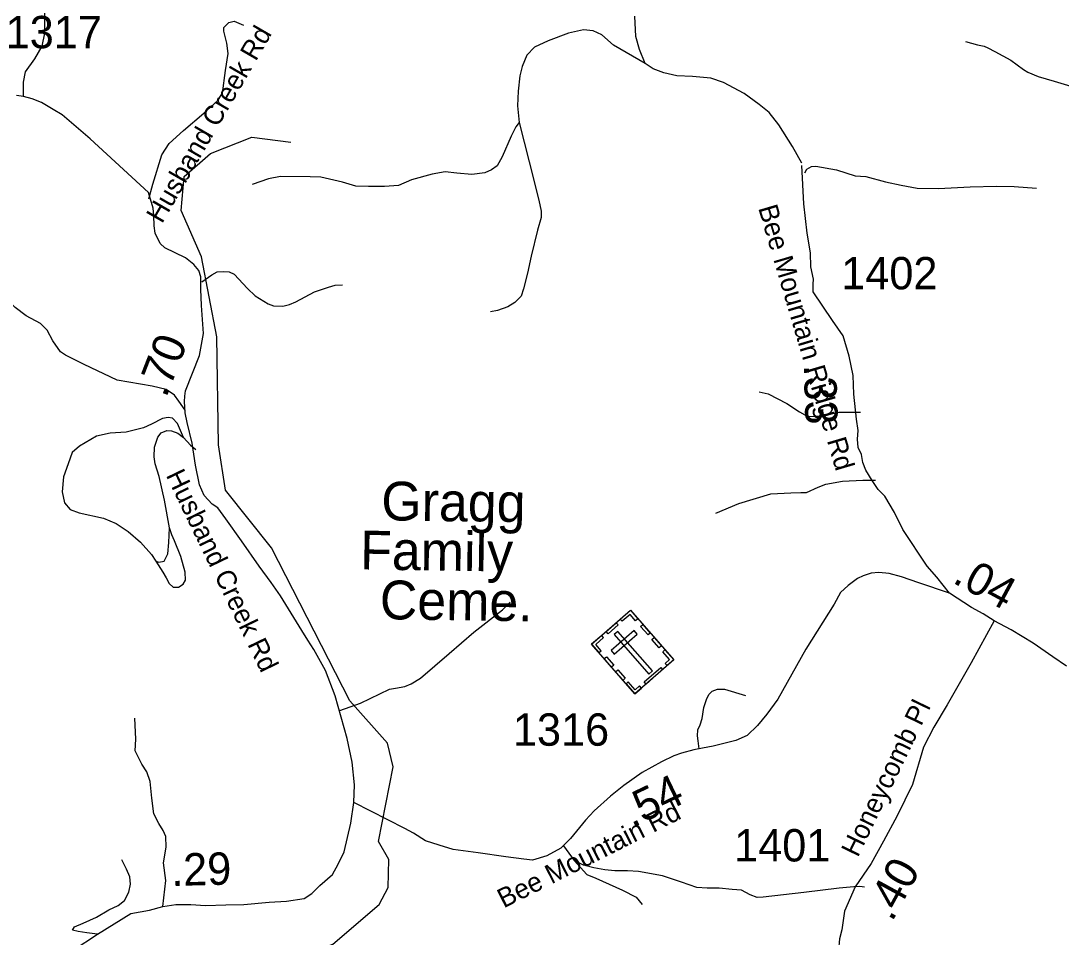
# Model space of a CAD drawing. Extents: x 1159738 to 1321356, y 736314 to 882035.
# Drawn here: x 1222589 to 1226610, y 794650 to 798191 of the extents above; entities that cross this region are included whole.
import ezdxf

# ---------------------------------------------------------------- set-up
doc = ezdxf.new("R2010")
doc.units = 0
for name, color, linetype in [('Exist Cultural Cemetery CELL', 7, 'Continuous'), ('Exist Cultural Cemetery Label', 7, 'Continuous'), ('Exist Hydrographic Misc Water Feature', 7, 'Continuous'), ('Exist Road Non-System Type 51', 7, 'Continuous'), ('Exist Road Non-System Type 51 Label', 7, 'Continuous'), ('Exist Road Secondary Mileage Hundredths English Label', 7, 'Continuous'), ('Exist Road Secondary Type 51 Attributed', 7, 'Continuous'), ('Exist Road Secondary Type 51 Label', 7, 'Continuous'), ('Exist Road Secondary Type 51 Number Label', 7, 'Continuous')]:
    doc.layers.add(name, color=color, linetype=linetype)

msp = doc.modelspace()

# ---------------------------------------------------------------- linework, layer by layer
at = {"layer": 'Exist Cultural Cemetery CELL'}
for points in [[(1224795.1, 795782.6), (1224945.2, 795913.5), (1225112.5, 795721.6), (1224962.5, 795590.7)], [(1224973.7, 795880.9), (1224965.2, 795873.4), (1224944, 795897.7), (1224913.4, 795871), (1224906.1, 795879.4), (1224945.2, 795913.5)], [(1224851, 795831.3), (1224890, 795865.4), (1224897.5, 795856.8), (1224858.5, 795822.7)], [(1225013.2, 795818.3), (1224984.7, 795850.9), (1224993.3, 795858.4), (1225021.7, 795825.8)], [(1224823.6, 795750), (1224832.2, 795757.4), (1224811, 795781.7), (1224841.6, 795808.3), (1224834.2, 795816.7), (1224795.1, 795782.6)], [(1224870.6, 795758.2), (1224882.9, 795744.1), (1224971.6, 795821.5), (1224959.4, 795835.6)], [(1224896.6, 795832.2), (1224882.5, 795819.9), (1225015.8, 795667.1), (1225029.9, 795679.4)], [(1225056.5, 795768.6), (1225028, 795801.2), (1225036.6, 795808.7), (1225065.1, 795776.1)], [(1224872.3, 795694.1), (1224843.9, 795726.7), (1224852.4, 795734.2), (1224880.9, 795701.6)], [(1225087.6, 795699.8), (1225080, 795708.5), (1225096.6, 795723), (1225070, 795753.4), (1225078.4, 795760.7), (1225112.5, 795721.6)], [(1224998.3, 795637.2), (1225062.2, 795692.9), (1225069.7, 795684.4), (1225005.8, 795628.6)], [(1224916.5, 795643.4), (1224888, 795676.1), (1224896.6, 795683.5), (1224925.1, 795650.9)], [(1224987.4, 795612.5), (1224979.9, 795621.2), (1224963.3, 795606.7), (1224936.7, 795637.2), (1224928.3, 795629.8), (1224962.4, 795590.7)]]:
    msp.add_lwpolyline(points, close=True, dxfattribs=at)
at = {"layer": 'Exist Hydrographic Misc Water Feature'}
for points in [[(1226240.5, 798111.4), (1226286.2, 798098.2), (1226312.1, 798093.5), (1226325.9, 798087.2), (1226353.6, 798072.4), (1226414.8, 798038.8), (1226463.9, 798003.6), (1226481.6, 797993.1), (1226521.2, 797976), (1226582.7, 797958.5), (1226689.9, 797925.6)], [(1222762.6, 794391.4), (1222991.6, 794528), (1223125.6, 794558.1), (1223608.6, 794551.7), (1223794.6, 794623.5), (1223973.6, 794777.4), (1224008.7, 794842.4), (1224011.7, 794950.7), (1223971.7, 795020.4), (1224028.6, 795308.1), (1224006.6, 795400.5), (1223860.6, 795564.3), (1223558.6, 796154.6), (1223380.6, 796378.1), (1223352.6, 796552.7), (1223346.6, 796969.7), (1223287.6, 797279.4), (1223208.6, 797458.2), (1223220.6, 797589.3), (1223322.6, 797679.1), (1223482.5, 797741.5), (1223632.6, 797722.2)]]:
    msp.add_lwpolyline(points, dxfattribs=at)
at = {"layer": 'Exist Road Non-System Type 51'}
for points in [[(1222600, 797898.3), (1222599.9, 797953.7), (1222607.1, 797994.5), (1222643.1, 798044.9), (1222671.9, 798092.9), (1222681.5, 798143.3), (1222681.5, 798224.8), (1222667.1, 798553.6), (1222662.3, 798661.6), (1222633.5, 798796), (1222623.8, 798850), (1222626.2, 798895.6), (1222611.8, 798982), (1222592.6, 799061.2), (1222563.8, 799277.2), (1222525.5, 799437.9), (1222527.9, 799529.1), (1222551.8, 799718.7), (1222559, 799793.1), (1222539.7, 799844.6), (1222503.7, 799916.6), (1222458.2, 799964.6)], [(1223083.4, 797503.2), (1223100.1, 797560.8), (1223133.7, 797673.6), (1223162.5, 797716.8), (1223217.6, 797767.2), (1223296.8, 797834.4), (1223349.5, 797882.4), (1223368.7, 797911.2), (1223380.7, 798000), (1223390.3, 798064.7), (1223385.5, 798105.5), (1223373.5, 798151.1), (1223373.5, 798165.5), (1223392.7, 798184.7), (1223414.3, 798189.5), (1223450.3, 798175.1)], [(1225002.3, 798026.4), (1224980.8, 798080.8), (1224965.6, 798130.2), (1224961.8, 798209.9)], [(1225607.7, 797641.4), (1225571.8, 797706.2), (1225519, 797789), (1225481.8, 797836.9), (1225442.3, 797868.1), (1225384.7, 797910.1), (1225304.4, 797953.3), (1225256.4, 797970.1), (1225184.5, 797976.1), (1225124.5, 797978.5), (1225074.2, 797990.5), (1225033.4, 798006.1), (1225002.3, 798026.4), (1224879.9, 798097.3), (1224835.1, 798137.7), (1224801.5, 798152.1), (1224763.2, 798156.9), (1224705.6, 798143.7), (1224627.7, 798113.7), (1224574.9, 798089.7), (1224545, 798058.5), (1224527, 798015.4), (1224517.4, 797978.2), (1224511.4, 797919.4), (1224509.1, 797862.3), (1224515.1, 797798.7), (1224553.4, 797646.3), (1224591.8, 797498.7), (1224600.2, 797455.5), (1224600.2, 797430.8), (1224585.8, 797382.8), (1224561.8, 797282), (1224547.4, 797216), (1224531.9, 797155.6), (1224523.5, 797128), (1224498.4, 797102.8), (1224470.8, 797086), (1224431.2, 797071.6), (1224404.8, 797066.8)], [(1224515.1, 797798.7), (1224502.4, 797782.2), (1224484.4, 797746.2), (1224449.6, 797665.8), (1224430.4, 797631), (1224407.7, 797615.4), (1224382.5, 797604.6), (1224332.1, 797597.4), (1224274.6, 797602.2), (1224229, 797608.2), (1224178.7, 797598.6), (1224099.5, 797577), (1224049.2, 797555.4), (1223995.2, 797551.8), (1223932.9, 797550.6), (1223883.7, 797553), (1223832.1, 797567.4), (1223748.2, 797586.6), (1223707.5, 797589), (1223592.3, 797590.2), (1223546.8, 797580.6), (1223483.2, 797559)], [(1225619.1, 797603.4), (1225626.3, 797617.8), (1225645.4, 797628.6), (1225662.2, 797629.8), (1225741.4, 797615.4), (1225813.3, 797592.6), (1225855.3, 797590.2), (1225930.8, 797569.8), (1225991.9, 797556.6), (1226053.1, 797544.6), (1226135.8, 797543.4), (1226258.1, 797549.4), (1226360, 797553), (1226428.4, 797550.6), (1226514.7, 797544.6)], [(1223224.1, 796686.5), (1223200.1, 796721.3), (1223183.3, 796745.3), (1223150.9, 796766.9), (1223097, 796780.1), (1222961.5, 796802.9), (1222834.4, 796862.9), (1222762.5, 796898.9), (1222742.1, 796912.1), (1222713.3, 796955.3), (1222691.7, 796996.1), (1222665.3, 797021.3), (1222610.2, 797051.3), (1222567, 797083.7), (1222497.5, 797155.7), (1222405.6, 797262.1), (1222363.6, 797320.8), (1222321.7, 797364)], [(1223288.4, 797182.9), (1223327.9, 797209.3), (1223348.3, 797221.3), (1223371.1, 797222.5), (1223393.9, 797221.3), (1223414.3, 797212.9), (1223465.8, 797156.5), (1223494.6, 797128.9), (1223545, 797097.7), (1223565.3, 797090.5), (1223601.3, 797089.3), (1223627.7, 797095.3), (1223651.7, 797106.1), (1223723.6, 797144.5), (1223778.8, 797162.5), (1223803.9, 797169.7), (1223832.7, 797170.9)], [(1225443.2, 796757.8), (1225478, 796749.4), (1225549.9, 796712.2), (1225599.1, 796681), (1225627.9, 796664.2), (1225660.2, 796661.8), (1225715.4, 796672.6), (1225750.2, 796679.8), (1225794.5, 796679.8), (1225834.1, 796678.6)], [(1223218.1, 796581.9), (1223195.3, 796635.8), (1223176.1, 796656.2), (1223158.1, 796658.6), (1223136.5, 796655), (1223094.6, 796633.4), (1223063.4, 796619), (1222996.2, 796602.2), (1222935.1, 796597.4), (1222882.3, 796586.7), (1222816.4, 796548.3), (1222787.6, 796523.1), (1222772, 796479.9), (1222754, 796429.5), (1222749.2, 796370.7), (1222757.6, 796328.7), (1222780.4, 796303.5), (1222815.2, 796290.3), (1222908.7, 796269.9), (1222957.9, 796249.5), (1223004.6, 796218.3), (1223051.4, 796176.3), (1223094.6, 796129.5), (1223111.2, 796103.6), (1223123.2, 796100), (1223143.6, 796103.6), (1223156.8, 796131.2), (1223161.6, 796175.6), (1223164, 796232), (1223144.8, 796338.7), (1223124.4, 796431.1)], [(1223124.4, 796431.1), (1223108.9, 796479.8), (1223104.1, 796506.2), (1223106.5, 796543.4), (1223118.5, 796583), (1223131.7, 796599.8), (1223153.3, 796608.2), (1223171.2, 796607), (1223196.4, 796598.6), (1223218.1, 796581.9)], [(1223218.1, 796581.9), (1223244.4, 796551.8), (1223266, 796535)], [(1225275.6, 796289.4), (1225364.3, 796326.6), (1225487.8, 796363.8), (1225564.6, 796367.4), (1225604.1, 796368.6), (1225625.7, 796368.6), (1225671.3, 796389), (1225700.1, 796401), (1225764.8, 796413), (1225843.9, 796416.6), (1225891.9, 796416.6)], [(1223111.2, 796103.6), (1223138.2, 796061), (1223151.1, 796038.6), (1223163, 796017.3), (1223178.3, 796003.1), (1223198.4, 796003.1), (1223217.2, 796014.9), (1223225.5, 796030.3), (1223224.3, 796061), (1223207.8, 796121.2), (1223183, 796181.5), (1223172.4, 796205.1), (1223164, 796232)], [(1223821.7, 795526.4), (1223902, 795555.2), (1224014.7, 795609.2), (1224037.5, 795612.8), (1224073.5, 795618.8), (1224097.5, 795629.6), (1224133.4, 795651.2), (1224245, 795747.2), (1224340.3, 795829.3), (1224450.6, 795915.7), (1224480.6, 795944.5)], [(1225211.1, 795377.9), (1225206.4, 795409.8), (1225204.1, 795428.7), (1225205.2, 795452.3), (1225214.7, 795471.2), (1225221.8, 795496), (1225228.9, 795537.4), (1225240.7, 795572.8), (1225248.9, 795589.3), (1225260.7, 795601.2), (1225282, 795608.2), (1225309.1, 795609.4), (1225389.4, 795584.6)], [(1223137.9, 794769.1), (1223149.7, 794870.1), (1223140.8, 794938.1), (1223151.2, 794998.4), (1223149.2, 795040.1), (1223138.8, 795063), (1223122.1, 795090), (1223103.4, 795127.5), (1223095.1, 795187.9), (1223088.8, 795252.4), (1223076.3, 795289.9), (1223057.6, 795319.1), (1223031.6, 795370.1), (1223033.7, 795415.9), (1223029.5, 795497.1)], [(1224686.2, 795003.1), (1224728.2, 794946.7), (1224776.1, 794892.7), (1224810.9, 794878.3), (1224914, 794832.7), (1224966.8, 794805.1), (1224990.8, 794776.3)], [(1222885.3, 794662), (1222844.2, 794667.3), (1222810.3, 794672.7), (1222788.9, 794678), (1222796.1, 794690.5), (1222829.9, 794704.8), (1222881.7, 794728), (1222929.9, 794756.6), (1222965.5, 794772.7), (1222990.5, 794792.3), (1223006.6, 794824.4), (1223013.7, 794854.8), (1223010.1, 794883.3), (1222997.7, 794913.7), (1222979.8, 794949.4)], [(1225850.4, 794844.3), (1225832.3, 794846.5), (1225808.6, 794845.4), (1225752.1, 794839.8), (1225615.3, 794822.8), (1225458.2, 794804.7), (1225434.5, 794803.6), (1225408.5, 794813.7), (1225374.6, 794831.8), (1225338.4, 794835.2), (1225288.7, 794839.8), (1225241.2, 794839.8), (1225201.6, 794842), (1225142.8, 794863.5), (1225069.4, 794887.3), (1224976.1, 794904.1), (1224934.3, 794907.5), (1224884.6, 794906.4), (1224846.2, 794910.9), (1224803.2, 794918.8), (1224763.6, 794929), (1224728.2, 794946.7)]]:
    msp.add_lwpolyline(points, dxfattribs=at)
at = {"layer": 'Exist Road Secondary Type 51 Attributed'}
for points in [[(1223876.1, 795171.3), (1223878.3, 795239.4), (1223870, 795326.8), (1223850.1, 795418.6), (1223804.5, 795583.6), (1223767.1, 795681.4), (1223721.3, 795762.6), (1223698.9, 795798.3), (1223675.5, 795835.5), (1223593.3, 795969.7), (1223556.5, 796020.4), (1223510.1, 796084.2), (1223441.5, 796182.1), (1223381.1, 796267.4), (1223350.8, 796308.9), (1223329.1, 796323.6), (1223297.9, 796356.9), (1223279.2, 796398.5), (1223264.5, 796474), (1223251, 796558.9), (1223232.4, 796639), (1223224.8, 796676.5), (1223222.1, 796720.9), (1223223.6, 796740.4), (1223226.2, 796761.8), (1223279.2, 796898.1), (1223295.8, 796983.5), (1223287.5, 797091.7), (1223285.4, 797154.2), (1223285.4, 797202), (1223277.1, 797227), (1223258.4, 797249.9), (1223225.1, 797274.9), (1223146.1, 797314.5), (1223127.3, 797331.1), (1223108.6, 797370.7), (1223104.5, 797399.8), (1223103.4, 797438.9), (1223100.2, 797467), (1223082.6, 797527.8), (1222856.9, 797734.9), (1222749.6, 797827.8), (1222714.2, 797848.3), (1222669.2, 797875.4), (1222633.2, 797890), (1222600, 797898.3), (1222572.9, 797902.5)], [(1226178, 795980.2), (1226129.6, 796041.6), (1226092.5, 796084.3), (1225997.7, 796225.6), (1225965.5, 796292), (1225928.8, 796354.5), (1225903, 796380.4), (1225879.3, 796414.9), (1225854.6, 796455.4), (1225843.6, 796485.2), (1225838.3, 796516.2), (1225825.4, 796542.1), (1225823.2, 796574.4), (1225825.4, 796608.9), (1225818.5, 796652), (1225808.2, 796749.1), (1225806, 796820.3), (1225790.9, 796895.7), (1225767.1, 796974.6), (1225726.5, 797033.5), (1225650.9, 797143.7), (1225650.9, 797173.9), (1225653.3, 797193.2), (1225642.9, 797241.1), (1225640.8, 797295.2), (1225628.3, 797370.2), (1225615.8, 797484.7), (1225607.5, 797632.5)], [(1226178, 795980.2), (1226059.1, 796019.3), (1225992.2, 796043.4), (1225945.1, 796055.8), (1225905.5, 796060), (1225875.2, 796057.7), (1225844, 796047.3), (1225823.1, 796036), (1225786.2, 796008.8), (1225757, 795981.8), (1225732.1, 795937.5), (1225622.4, 795764), (1225514.3, 795570.5), (1225472.2, 795512.1), (1225436.8, 795468.4), (1225396.2, 795429.8), (1225352.5, 795411.1), (1225264.8, 795388.8), (1225223.2, 795380.5), (1225189.8, 795374.1), (1225142, 795361.6), (1225112.9, 795351.3), (1225065, 795328.4), (1224990.6, 795286.8), (1224919.8, 795236.8), (1224868.6, 795195.6), (1224805.1, 795138.4), (1224771.8, 795102.2), (1224713.8, 795031.5), (1224676.2, 794994), (1224622.1, 794964.9), (1224567.2, 794948.2), (1224533.8, 794951.9), (1224463.2, 794961.2), (1224357.3, 794976.1), (1224260.7, 794989.7), (1224206.6, 795006.3), (1224152.9, 795022.6), (1224106.5, 795052.3), (1224073, 795070.9), (1223876.1, 795171.3)], [(1226351.3, 795872.6), (1226308, 795900.3), (1226263.4, 795924.5), (1226178, 795980.2)], [(1226351.3, 795872.6), (1226262.1, 795710.9), (1226168.9, 795548.7), (1226117.9, 795462.3), (1226078.4, 795385.3), (1226035.7, 795240.6), (1225975.4, 795119.9), (1225923.4, 795022.1), (1225875.6, 794934.7), (1225813.2, 794845.2), (1225772.6, 794750.5), (1225762.1, 794679), (1225753.2, 794643.9), (1225749.7, 794600.6), (1225743.5, 794527.8), (1225722.7, 794452.9), (1225710.2, 794415.4), (1225689.4, 794380), (1225666.5, 794353), (1225637.4, 794336.3), (1225600.1, 794310.1), (1225307.6, 794288.2)], [(1226630.6, 795697.5), (1226578, 795733.2), (1226501.6, 795786.4), (1226416.4, 795838.5), (1226351.3, 795872.6)], [(1222671.7, 794493.9), (1222791.2, 794600.4), (1222885.3, 794662), (1223014.3, 794741.4), (1223086.9, 794754.8), (1223137.9, 794769.1), (1223188.7, 794777.2), (1223246.3, 794777.2), (1223302.9, 794772.8), (1223382, 794774.9), (1223451.6, 794777), (1223549.4, 794785.3), (1223616, 794790.2), (1223684.8, 794799.5), (1223714.2, 794819.6), (1223745.4, 794850.8), (1223794.4, 794892.4), (1223816, 794933), (1223838.9, 794980.9), (1223851.9, 795035.3), (1223864.4, 795091.5), (1223876.1, 795171.3)]]:
    msp.add_lwpolyline(points, dxfattribs=at)

# ---------------------------------------------------------------- texts
at = {"layer": 'Exist Cultural Cemetery Label'}
for s, p in [('Gragg', (1223981.5, 796261.5)), ('Family', (1223899.9, 796071.7)), ('Ceme.', (1223975.8, 795879.5))]:
    msp.add_text(s, height=150, rotation=359.1568, dxfattribs=at).set_placement(p)
at = {"layer": 'Exist Road Non-System Type 51 Label'}
msp.add_text('Husband Creek Rd', height=75, rotation=59.9776, dxfattribs=at).set_placement((1223134.9, 797404.7))
at = {"layer": 'Exist Road Secondary Mileage Hundredths English Label'}
for s, rotation, p in [('.70', 68.7395, (1223150.7, 796731.5)), ('.33', 271.7344, (1225615, 796862)), ('.04', 331.5388, (1226185.6, 796022.6)), ('.54', 25.5733, (1224951.2, 795071.8)), ('.29', 1.5084, (1223171.9, 794848.1)), ('.40', 61.3083, (1225956.1, 794706.8))]:
    msp.add_text(s, height=125, rotation=rotation, dxfattribs=at).set_placement(p)
at = {"layer": 'Exist Road Secondary Type 51 Label'}
for s, rotation, p in [('Bee Mountain Ridge Rd', 286.4564, (1225438.4, 797468.5)), ('Husband Creek Rd', 295.7775, (1223148.7, 796435.7)), ('Honeycomb Pl', 64.2278, (1225823.9, 794956.1)), ('Bee Mountain Rd', 26.8475, (1224455.4, 794761))]:
    msp.add_text(s, height=75, rotation=rotation, dxfattribs=at).set_placement(p)
at = {"layer": 'Exist Road Secondary Type 51 Number Label'}
for s, p in [('1317', (1222530.7, 798085.3)), ('1402', (1225759.8, 797153.8)), ('1316', (1224491, 795390.3)), ('1401', (1225345.9, 794943.1))]:
    msp.add_text(s, height=125, dxfattribs=at).set_placement(p)

doc.saveas('drawing.dxf')
